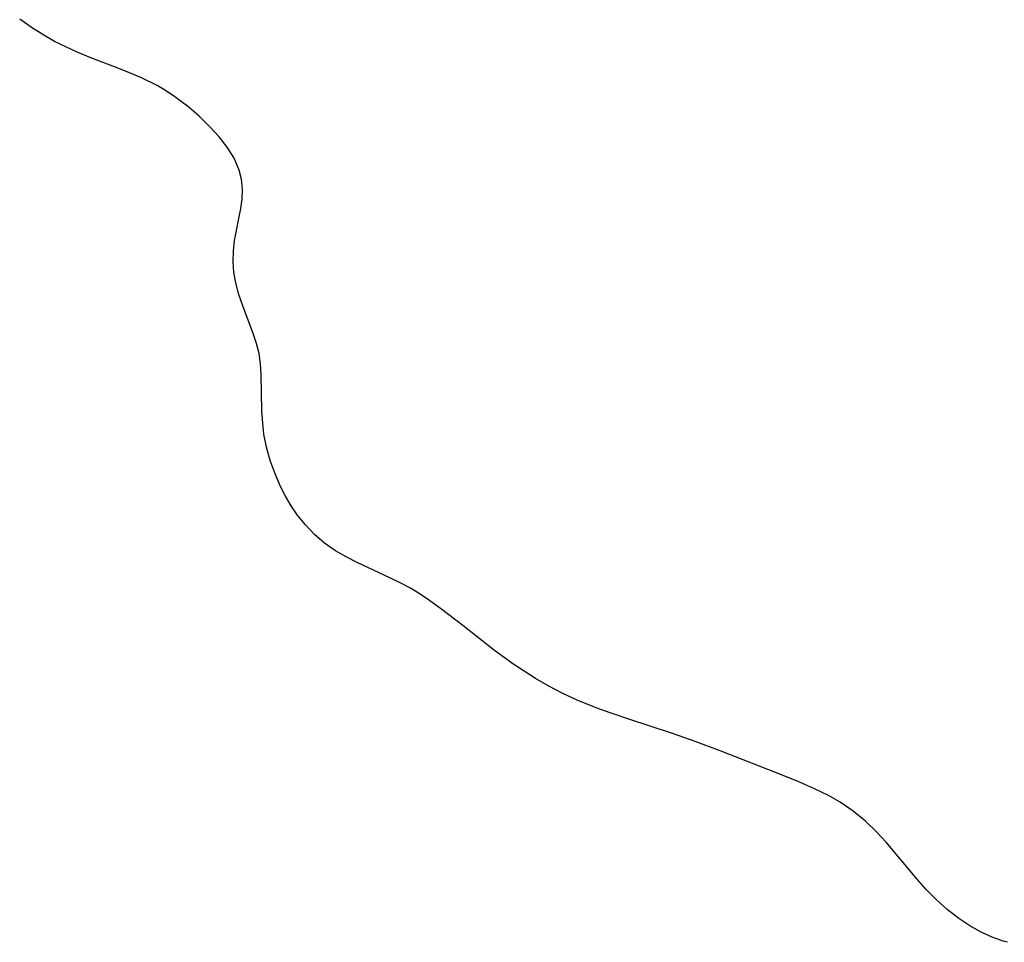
# Model space of a CAD drawing. Header units: metres. Extents: x 1073367 to 1082519, y 1569854 to 1574957.
# Tile 858 of 1056: x 1079622 to 1079737, y 1572784 to 1572892. Entities that reach past the tile are written whole.
import ezdxf

# ---------------------------------------------------------------- set-up
doc = ezdxf.new("R2010")
doc.units = ezdxf.units.M
doc.layers.add('CGG_CurvaNivelLidar_v1', color=253, linetype='Continuous', lineweight=30)

msp = doc.modelspace()

# ---------------------------------------------------------------- linework, layer by layer
at = {"layer": 'CGG_CurvaNivelLidar_v1'}
for p, q in [((1079623.4175, 1572890.9892, 73.5), (1079622.0488, 1572891.9664, 73.5)), ((1079624.8506, 1572890.0873, 73.5), (1079623.4175, 1572890.9892, 73.5)), ((1079626.1198, 1572889.3758, 73.5), (1079624.8506, 1572890.0873, 73.5)), ((1079627.4236, 1572888.7182, 73.5), (1079626.1198, 1572889.3758, 73.5)), ((1079628.7572, 1572888.1148, 73.5), (1079627.4236, 1572888.7182, 73.5)), ((1079630.3808, 1572887.4602, 73.5), (1079628.7572, 1572888.1148, 73.5)), ((1079633.4579, 1572886.2858, 73.5), (1079630.3808, 1572887.4602, 73.5)), ((1079634.8816, 1572885.7113, 73.5), (1079633.4579, 1572886.2858, 73.5)), ((1079636.2812, 1572885.1025, 73.5), (1079634.8816, 1572885.7113, 73.5)), ((1079638.0954, 1572884.2022, 73.5), (1079636.2812, 1572885.1025, 73.5)), ((1079639.103, 1572883.6134, 73.5), (1079638.0954, 1572884.2022, 73.5)), ((1079640.1925, 1572882.8919, 73.5), (1079639.103, 1572883.6134, 73.5)), ((1079641.6413, 1572881.7966, 73.5), (1079640.1925, 1572882.8919, 73.5)), ((1079643.004, 1572880.6236, 73.5), (1079641.6413, 1572881.7966, 73.5)), ((1079644.2751, 1572879.3926, 73.5), (1079643.004, 1572880.6236, 73.5)), ((1079645.3538, 1572878.2136, 73.5), (1079644.2751, 1572879.3926, 73.5)), ((1079646.31, 1572876.9922, 73.5), (1079645.3538, 1572878.2136, 73.5)), ((1079647.1027, 1572875.7196, 73.5), (1079646.31, 1572876.9922, 73.5)), ((1079647.7024, 1572874.3311, 73.5), (1079647.1027, 1572875.7196, 73.5)), ((1079647.9657, 1572873.2851, 73.5), (1079647.7024, 1572874.3311, 73.5)), ((1079648.0739, 1572872.0953, 73.5), (1079647.9657, 1572873.2851, 73.5)), ((1079648.0265, 1572870.968, 73.5), (1079648.0739, 1572872.0953, 73.5)), ((1079647.8761, 1572869.8301, 73.5), (1079648.0265, 1572870.968, 73.5)), ((1079647.1655, 1572866.1011, 73.5), (1079647.8761, 1572869.8301, 73.5)), ((1079647.0194, 1572864.8604, 73.5), (1079647.1655, 1572866.1011, 73.5)), ((1079646.9841, 1572863.6143, 73.5), (1079647.0194, 1572864.8604, 73.5)), ((1079647.0845, 1572862.3777, 73.5), (1079646.9841, 1572863.6143, 73.5)), ((1079647.3057, 1572861.1486, 73.5), (1079647.0845, 1572862.3777, 73.5)), ((1079647.664, 1572859.8001, 73.5), (1079647.3057, 1572861.1486, 73.5)), ((1079648.1052, 1572858.4686, 73.5), (1079647.664, 1572859.8001, 73.5)), ((1079649.3247, 1572855.2425, 73.5), (1079648.1052, 1572858.4686, 73.5)), ((1079649.7163, 1572854.0883, 73.5), (1079649.3247, 1572855.2425, 73.5)), ((1079650.0143, 1572852.9187, 73.5), (1079649.7163, 1572854.0883, 73.5)), ((1079650.1871, 1572851.7006, 73.5), (1079650.0143, 1572852.9187, 73.5)), ((1079650.2668, 1572850.4466, 73.5), (1079650.1871, 1572851.7006, 73.5)), ((1079650.3616, 1572846.1916, 73.5), (1079650.2668, 1572850.4466, 73.5)), ((1079650.4468, 1572844.7466, 73.5), (1079650.3616, 1572846.1916, 73.5)), ((1079650.5904, 1572843.4835, 73.5), (1079650.4468, 1572844.7466, 73.5)), ((1079650.8914, 1572841.9453, 73.5), (1079650.5904, 1572843.4835, 73.5)), ((1079651.3316, 1572840.3862, 73.5), (1079650.8914, 1572841.9453, 73.5)), ((1079651.8859, 1572838.8534, 73.5), (1079651.3316, 1572840.3862, 73.5)), ((1079652.543, 1572837.3565, 73.5), (1079651.8859, 1572838.8534, 73.5)), ((1079653.1254, 1572836.2192, 73.5), (1079652.543, 1572837.3565, 73.5)), ((1079653.7698, 1572835.1189, 73.5), (1079653.1254, 1572836.2192, 73.5)), ((1079654.4805, 1572834.065, 73.5), (1079653.7698, 1572835.1189, 73.5)), ((1079655.4387, 1572832.8631, 73.5), (1079654.4805, 1572834.065, 73.5)), ((1079656.5022, 1572831.7575, 73.5), (1079655.4387, 1572832.8631, 73.5)), ((1079657.6851, 1572830.7493, 73.5), (1079656.5022, 1572831.7575, 73.5)), ((1079658.9634, 1572829.8554, 73.5), (1079657.6851, 1572830.7493, 73.5)), ((1079660.2035, 1572829.1355, 73.5), (1079658.9634, 1572829.8554, 73.5)), ((1079661.4931, 1572828.4817, 73.5), (1079660.2035, 1572829.1355, 73.5)), ((1079665.3195, 1572826.709, 73.5), (1079661.4931, 1572828.4817, 73.5)), ((1079666.5267, 1572826.1155, 73.5), (1079665.3195, 1572826.709, 73.5)), ((1079667.7107, 1572825.4757, 73.5), (1079666.5267, 1572826.1155, 73.5)), ((1079668.644, 1572824.9139, 73.5), (1079667.7107, 1572825.4757, 73.5)), ((1079669.5577, 1572824.3154, 73.5), (1079668.644, 1572824.9139, 73.5)), ((1079671.2308, 1572823.1189, 73.5), (1079669.5577, 1572824.3154, 73.5)), ((1079673.8208, 1572821.1301, 73.5), (1079671.2308, 1572823.1189, 73.5)), ((1079677.539, 1572818.1969, 73.5), (1079673.8208, 1572821.1301, 73.5)), ((1079679.7894, 1572816.565, 73.5), (1079677.539, 1572818.1969, 73.5)), ((1079682.3326, 1572814.9227, 73.5), (1079679.7894, 1572816.565, 73.5)), ((1079683.8845, 1572814.0226, 73.5), (1079682.3326, 1572814.9227, 73.5)), ((1079685.5088, 1572813.1807, 73.5), (1079683.8845, 1572814.0226, 73.5)), ((1079687.1725, 1572812.4123, 73.5), (1079685.5088, 1572813.1807, 73.5)), ((1079688.6438, 1572811.8012, 73.5), (1079687.1725, 1572812.4123, 73.5)), ((1079690.0296, 1572811.2748, 73.5), (1079688.6438, 1572811.8012, 73.5)), ((1079693.1028, 1572810.2191, 73.5), (1079690.0296, 1572811.2748, 73.5)), ((1079698.4467, 1572808.4567, 73.5), (1079693.1028, 1572810.2191, 73.5)), ((1079700.9955, 1572807.5632, 73.5), (1079698.4467, 1572808.4567, 73.5)), ((1079703.892, 1572806.4752, 73.5), (1079700.9955, 1572807.5632, 73.5)), ((1079711.2809, 1572803.5794, 73.5), (1079703.892, 1572806.4752, 73.5)), ((1079713.0852, 1572802.8559, 73.5), (1079711.2809, 1572803.5794, 73.5)), ((1079714.8562, 1572802.0888, 73.5), (1079713.0852, 1572802.8559, 73.5)), ((1079716.5749, 1572801.2463, 73.5), (1079714.8562, 1572802.0888, 73.5)), ((1079717.9128, 1572800.4811, 73.5), (1079716.5749, 1572801.2463, 73.5)), ((1079719.4334, 1572799.4355, 73.5), (1079717.9128, 1572800.4811, 73.5)), ((1079720.866, 1572798.2625, 73.5), (1079719.4334, 1572799.4355, 73.5)), ((1079722.2124, 1572796.9793, 73.5), (1079720.866, 1572798.2625, 73.5)), ((1079723.3087, 1572795.7934, 73.5), (1079722.2124, 1572796.9793, 73.5)), ((1079726.8677, 1572791.5334, 73.5), (1079723.3087, 1572795.7934, 73.5)), ((1079727.9841, 1572790.2753, 73.5), (1079726.8677, 1572791.5334, 73.5)), ((1079729.145, 1572789.0858, 73.5), (1079727.9841, 1572790.2753, 73.5)), ((1079730.4388, 1572787.9239, 73.5), (1079729.145, 1572789.0858, 73.5)), ((1079731.7842, 1572786.8831, 73.5), (1079730.4388, 1572787.9239, 73.5)), ((1079733.0871, 1572786.0249, 73.5), (1079731.7842, 1572786.8831, 73.5)), ((1079734.4007, 1572785.2905, 73.5), (1079733.0871, 1572786.0249, 73.5)), ((1079735.7015, 1572784.6886, 73.5), (1079734.4007, 1572785.2905, 73.5)), ((1079736.9658, 1572784.2378, 73.5), (1079735.7015, 1572784.6886, 73.5)), ((1079737.4764, 1572784.1024, 73.5), (1079736.9658, 1572784.2378, 73.5))]:
    msp.add_line(p, q, dxfattribs=at)

doc.saveas('drawing.dxf')
